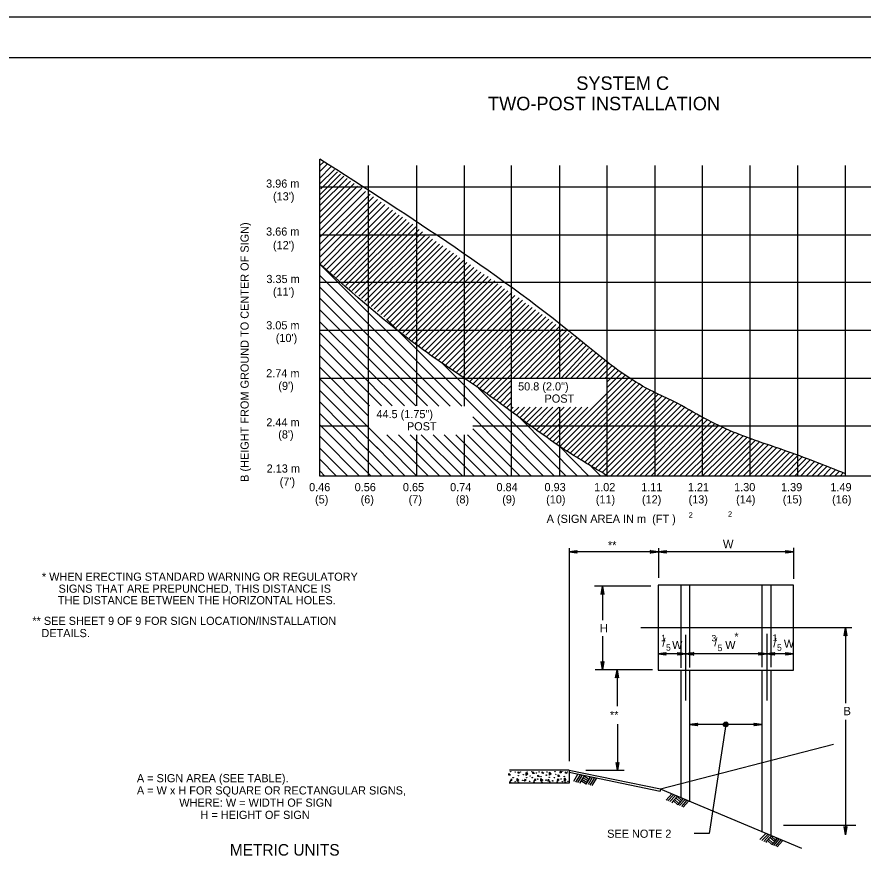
# Model space of a CAD drawing. Extents: x 644358 to 648627, y 294594 to 295782.
# Drawn here: x 647141.4 to 647453, y 295471.2 to 295781.6 of the extents above; entities that cross this region are included whole.
import ezdxf

# ---------------------------------------------------------------- set-up
doc = ezdxf.new("R2010")
doc.units = 0
for name, color, linetype in [('1', 7, 'Continuous'), ('10', 7, 'Continuous'), ('2', 7, 'Continuous'), ('3', 7, 'Continuous'), ('4', 7, 'Continuous'), ('PLT-BNDY', 7, 'Continuous')]:
    doc.layers.add(name, color=color, linetype=linetype)

# ---------------------------------------------------------------- blocks, each defined once
blk = doc.blocks.new('RARROW')
at = {"layer": '3'}
blk.add_lwpolyline([(-2.2695, 0.285), (-2.184875, 0.12075), (0, 0), (-2.2695, 0.285), (-2.38575, 0.384625), (0, 0), (-2.183125, -0.108), (-2.262875, -0.2705), (0, 0), (-2.38575, -0.379125), (-2.262875, -0.2705)], dxfattribs=at)

msp = doc.modelspace()

# ---------------------------------------------------------------- linework, layer by layer
at = {"layer": '1'}
for p, q in [((646921.31, 295766.63), (647707.31, 295766.63)), ((647347.87, 295502.66), (647346.37, 295500.16)), ((647348.75, 295502.53), (647347.12, 295499.91)), ((647349.37, 295502.28), (647347.87, 295499.78)), ((647350.25, 295502.16), (647348.62, 295499.66)), ((647351, 295499.16), (647349, 295500.41)), ((647351.25, 295499.78), (647349.37, 295500.91)), ((647351.75, 295500.41), (647349.75, 295501.53)), ((647352, 295500.91), (647350.12, 295502.16)), ((647352.5, 295501.78), (647350.87, 295499.16)), ((647353.25, 295501.66), (647351.75, 295499.03)), ((647352.37, 295501.66), (647352, 295501.91)), ((647354, 295501.41), (647352.37, 295498.78)), ((647354.75, 295501.28), (647353.12, 295498.66)), ((647349, 295499.53), (647348.62, 295499.66)), ((647382.5, 295495.53), (647380.5, 295493.28)), ((647383.12, 295495.16), (647381.12, 295493.03)), ((647383.75, 295494.91), (647381.87, 295492.78)), ((647384.5, 295494.66), (647382.5, 295492.41)), ((647385.62, 295492.66), (647384, 295494.16)), ((647386.12, 295493.16), (647384.5, 295494.66)), ((647386.62, 295493.78), (647384.75, 295491.53)), ((647386.5, 295493.53), (647386.37, 295493.91)), ((647382.87, 295492.28), (647382.62, 295492.53)), ((647384.75, 295491.53), (647383.12, 295493.03)), ((647385.12, 295492.03), (647383.5, 295493.53)), ((647387.37, 295493.41), (647385.37, 295491.28)), ((647388, 295493.16), (647386.12, 295490.91)), ((647388.75, 295492.91), (647386.75, 295490.66)), ((647417.12, 295481.03), (647415, 295478.78)), ((647417.87, 295480.66), (647415.75, 295478.41)), ((647418.37, 295480.28), (647416.5, 295478.03)), ((647419.12, 295480.03), (647417.12, 295477.91)), ((647417.5, 295477.66), (647417.25, 295478.03)), ((647419.37, 295476.91), (647417.75, 295478.41)), ((647419.75, 295477.41), (647418.12, 295478.91)), ((647420.37, 295478.03), (647418.62, 295479.53)), ((647420.87, 295478.41), (647419.12, 295480.03)), ((647421.37, 295479.16), (647419.37, 295476.78)), ((647422, 295478.91), (647420, 295476.53)), ((647422.62, 295478.53), (647420.75, 295476.28)), ((647421.25, 295479.03), (647421, 295479.41)), ((647423.37, 295478.28), (647421.37, 295476.03))]:
    msp.add_line(p, q, dxfattribs=at)
for points in [[(647322.5, 295502.41), (647322.5, 295503.03), (647323.12, 295502.41)], [(647326, 295503.16), (647326, 295503.66), (647326.5, 295503.16)], [(647328.87, 295502.28), (647328.87, 295503.41), (647329.5, 295502.91)], [(647331.37, 295503.03), (647331.37, 295503.66), (647332, 295503.03)], [(647334.75, 295503.16), (647334.75, 295503.66), (647335.37, 295503.16)], [(647337.5, 295502.41), (647337.5, 295503.53), (647338.12, 295502.91)], [(647341.62, 295503.91), (647341.75, 295503.28), (647341.37, 295503.28)], [(647343.37, 295503.16), (647343.37, 295503.66), (647344, 295503.16)], [(647323.5, 295501.16), (647323.5, 295500.53), (647323.12, 295500.41)], [(647325.62, 295500.28), (647325.62, 295501.28), (647326.25, 295500.66)], [(647328.62, 295501.03), (647328.62, 295500.41), (647328.12, 295500.28)], [(647332.25, 295501.16), (647332.37, 295500.53), (647331.87, 295500.41)], [(647333.25, 295501.91), (647333.25, 295502.41), (647333.87, 295501.91)], [(647334.37, 295500.28), (647334.37, 295501.28), (647335, 295500.66)], [(647337.12, 295501.03), (647337.25, 295500.41), (647336.87, 295500.28)], [(647340.87, 295501.16), (647340.87, 295500.53), (647340.37, 295500.53)], [(647340.75, 295502.03), (647340.75, 295502.53), (647341.25, 295502.03)], [(647343, 295500.28), (647343, 295501.41), (647343.5, 295500.78)]]:
    msp.add_lwpolyline(points, close=True, dxfattribs=at)
for centre, radius in [((647323.23, 295503.76), 0.056), ((647324.92, 295503.67), 0.056), ((647326.76, 295503.64), 0.056), ((647329.34, 295503.67), 0.056), ((647330.96, 295503.7), 0.056), ((647332.71, 295503.24), 0.0979), ((647333.69, 295503.67), 0.056), ((647336.62, 295503.63), 0.056), ((647339.56, 295503.75), 0.056), ((647342.29, 295503.72), 0.056), ((647344.13, 295503.69), 0.056), ((647323.02, 295499.99), 0.0979), ((647324.12, 295501.53), 0.0979), ((647324.83, 295500.02), 0.056), ((647325.99, 295499.89), 0.0979), ((647326.02, 295502.28), 0.0979), ((647327.65, 295500.57), 0.0979), ((647327.86, 295502.63), 0.0979), ((647329.09, 295501.55), 0.0979), ((647330.16, 295500.21), 0.0979), ((647330.38, 295502.18), 0.056), ((647331.15, 295501.58), 0.0979), ((647331.79, 295499.99), 0.0979), ((647333.17, 295501), 0.0979), ((647334.37, 295501.89), 0.0979), ((647334.76, 295499.89), 0.0979), ((647336.25, 295500.62), 0.0979), ((647336.32, 295502.46), 0.0979), ((647337.41, 295501.67), 0.0979), ((647337.57, 295500.04), 0.0979), ((647338.72, 295500.37), 0.0979), ((647339.32, 295501.56), 0.0979), ((647339.82, 295502.8), 0.056), ((647340.39, 295500.04), 0.0979), ((647341.77, 295501.05), 0.0979), ((647342.2, 295500.07), 0.056), ((647342.97, 295501.94), 0.0979), ((647343.36, 295499.94), 0.0979), ((647344.32, 295500.19), 0.056)]:
    msp.add_circle(centre, radius, dxfattribs=at)
at = {"layer": '10'}
for p, q in [((647252.91, 295726.91), (647254.39, 295728.25)), ((647252.91, 295724.66), (647255.53, 295727.29)), ((647252.91, 295722.29), (647257.03, 295726.41)), ((647252.91, 295720.16), (647258.28, 295725.41)), ((647253.28, 295718.29), (647259.41, 295724.54)), ((647252.91, 295712.16), (647263.03, 295722.16)), ((647252.91, 295709.91), (647264.28, 295721.16)), ((647253.03, 295716.29), (647260.53, 295723.79)), ((647253.03, 295714.41), (647261.78, 295723.04)), ((647252.91, 295705.41), (647266.78, 295719.29)), ((647253.03, 295707.79), (647265.53, 295720.29)), ((647253.03, 295703.16), (647268.41, 295718.54)), ((647252.91, 295700.54), (647269.78, 295717.41)), ((647252.91, 295697.91), (647271.41, 295716.41)), ((647252.91, 295695.54), (647272.66, 295715.41)), ((647252.91, 295693.16), (647274.16, 295714.41)), ((647252.91, 295690.66), (647275.53, 295713.41)), ((647254.28, 295689.79), (647276.91, 295712.54)), ((647255.41, 295688.66), (647278.28, 295711.41)), ((647256.66, 295687.54), (647279.66, 295710.54)), ((647258.03, 295686.54), (647280.91, 295709.54)), ((647259.03, 295685.66), (647282.16, 295708.66)), ((647260.41, 295684.66), (647283.41, 295707.91)), ((647261.41, 295683.66), (647284.66, 295707.04)), ((647262.53, 295682.79), (647285.78, 295705.91)), ((647263.75, 295681.76), (647287.16, 295705.29)), ((647264.84, 295680.85), (647288.28, 295704.29)), ((647266, 295679.88), (647289.53, 295703.41)), ((647267.23, 295678.86), (647290.78, 295702.54)), ((647268.25, 295678.01), (647291.91, 295701.54)), ((647269.48, 295676.99), (647293.28, 295700.79)), ((647270.66, 295676.04), (647294.41, 295699.79)), ((647271.87, 295675), (647295.78, 295698.91)), ((647272.96, 295674.1), (647297.03, 295697.91)), ((647274.12, 295673.13), (647298.28, 295697.29)), ((647275.35, 295672.11), (647299.53, 295696.41)), ((647276.51, 295671.15), (647300.91, 295695.54)), ((647277.67, 295670.18), (647302.16, 295694.66)), ((647278.77, 295669.27), (647303.41, 295693.79)), ((647252.91, 295690.66), (647305.24, 295638.33)), ((647280.06, 295668.2), (647304.53, 295692.91)), ((647281.09, 295667.34), (647305.78, 295691.91)), ((647282.25, 295666.38), (647307.03, 295691.16)), ((647283.47, 295665.36), (647308.41, 295690.41)), ((647284.57, 295664.45), (647309.66, 295689.41)), ((647285.86, 295663.37), (647310.91, 295688.54)), ((647286.96, 295662.46), (647312.28, 295687.66)), ((647288.05, 295661.56), (647313.41, 295686.79)), ((647300.97, 295638.34), (647252.91, 295686.41)), ((647289.28, 295660.54), (647314.91, 295686.04)), ((647290.41, 295659.54), (647315.91, 295685.04)), ((647291.66, 295658.66), (647317.41, 295684.41)), ((647296.71, 295638.36), (647252.91, 295682.16)), ((647292.91, 295657.79), (647318.53, 295683.41)), ((647294.16, 295656.91), (647319.78, 295682.54)), ((647295.32, 295656.08), (647320.91, 295681.54)), ((647296.58, 295655.21), (647322.16, 295680.79)), ((647292.56, 295638.38), (647252.91, 295678.04)), ((647297.91, 295654.29), (647323.66, 295680.16)), ((647299.16, 295653.41), (647324.78, 295679.04)), ((647300.57, 295652.45), (647326.28, 295678.16)), ((647301.84, 295651.6), (647327.53, 295677.29)), ((647303.08, 295650.71), (647328.66, 295676.29)), ((647304.28, 295649.91), (647329.91, 295675.54)), ((647305.53, 295649.04), (647331.16, 295674.66)), ((647288.3, 295638.4), (647252.91, 295673.79)), ((647306.78, 295648.16), (647332.41, 295673.79)), ((647308.03, 295647.29), (647333.66, 295672.79)), ((647309.28, 295646.41), (647334.78, 295672.04)), ((647284.06, 295638.41), (647252.91, 295669.41)), ((647335.28, 295612.54), (647277.46, 295670.36)), ((647310.53, 295645.41), (647336.16, 295671.16)), ((647311.66, 295644.66), (647337.28, 295670.29)), ((647312.91, 295643.79), (647338.66, 295669.41)), ((647314.28, 295642.91), (647339.78, 295668.41)), ((647279.61, 295638.43), (647252.91, 295665.29)), ((647323.53, 295650.23), (647341.28, 295667.79)), ((647324.07, 295648.66), (647342.28, 295666.66)), ((647326.5, 295648.66), (647343.66, 295666.04)), ((647328.41, 295648.66), (647344.78, 295665.04)), ((647330.53, 295648.66), (647345.91, 295664.04)), ((647332.66, 295648.66), (647347.41, 295663.41)), ((647334.91, 295648.66), (647348.66, 295662.41)), ((647275.58, 295638.45), (647252.91, 295661.04)), ((647336.91, 295648.66), (647350.03, 295661.79)), ((647339.03, 295648.66), (647350.91, 295660.54)), ((647341.78, 295648.66), (647351.91, 295659.54)), ((647271.23, 295638.47), (647252.91, 295656.79)), ((647343.28, 295648.66), (647353.28, 295658.66)), ((647345.41, 295648.66), (647354.53, 295657.79)), ((647347.41, 295648.66), (647355.66, 295656.91)), ((647349.66, 295648.66), (647356.91, 295655.91)), ((647270.91, 295634.59), (647252.91, 295652.66)), ((647339.41, 295612.54), (647297.61, 295654.46)), ((647351.66, 295648.66), (647358.03, 295655.04)), ((647353.78, 295648.66), (647359.28, 295654.16)), ((647355.93, 295648.66), (647360.53, 295653.29)), ((647315.41, 295642.04), (647323.53, 295650.16)), ((647340.03, 295624.41), (647365.41, 295649.79)), ((647358.03, 295648.66), (647361.66, 295652.29)), ((647358.78, 295647.29), (647362.91, 295651.41)), ((647358.78, 295645.16), (647364.16, 295650.54)), ((647278.16, 295623.16), (647252.91, 295648.41)), ((647316.66, 295641.04), (647323.53, 295647.91)), ((647341.41, 295623.54), (647366.28, 295648.41)), ((647342.66, 295622.66), (647367.91, 295648.04)), ((647343.78, 295621.66), (647369.41, 295647.29)), ((647345.03, 295620.91), (647370.53, 295646.41)), ((647274.28, 295622.79), (647252.91, 295644.04)), ((647343.66, 295612.54), (647311.41, 295644.91)), ((647317.91, 295640.29), (647323.53, 295645.91)), ((647319.16, 295639.41), (647323.53, 295643.79)), ((647346.34, 295620.1), (647371.91, 295645.66)), ((647347.63, 295619.27), (647373.34, 295644.98)), ((647348.91, 295618.41), (647374.7, 295644.21)), ((647350.34, 295617.6), (647375.91, 295643.29)), ((647320.41, 295638.54), (647323.53, 295641.61)), ((647351.66, 295616.91), (647377.53, 295642.79)), ((647352.91, 295616.04), (647378.91, 295642.04)), ((647354.28, 295615.41), (647380.28, 295641.29)), ((647355.72, 295614.6), (647381.86, 295640.74)), ((647271.03, 295621.66), (647252.91, 295639.91)), ((647321.66, 295637.66), (647323.53, 295639.54)), ((647322.91, 295636.66), (647324.17, 295637.98)), ((647324.03, 295635.91), (647326.18, 295637.98)), ((647325.28, 295634.91), (647328.35, 295637.98)), ((647326.53, 295634.04), (647330.41, 295637.98)), ((647327.91, 295633.29), (647332.6, 295637.98)), ((647329.03, 295632.29), (647334.72, 295637.98)), ((647330.28, 295631.54), (647336.8, 295637.98)), ((647331.53, 295630.54), (647338.79, 295637.98)), ((647332.66, 295629.66), (647340.97, 295637.98)), ((647333.91, 295628.91), (647342.97, 295637.98)), ((647335.28, 295627.91), (647345.3, 295637.98)), ((647336.41, 295627.04), (647347.35, 295637.98)), ((647337.66, 295626.16), (647349.47, 295637.98)), ((647338.91, 295625.29), (647351.6, 295637.98)), ((647356.96, 295613.85), (647383.16, 295639.91)), ((647358.28, 295613.04), (647384.58, 295639.34)), ((647360.03, 295612.54), (647385.91, 295638.41)), ((647362.16, 295612.54), (647387.28, 295637.79)), ((647275.91, 295612.54), (647252.91, 295635.66)), ((647309.24, 295634.33), (647314.78, 295628.79)), ((647347.78, 295612.54), (647326.03, 295634.54)), ((647364.28, 295612.54), (647388.66, 295636.91)), ((647366.28, 295612.54), (647390.03, 295636.29)), ((647368.53, 295612.54), (647391.28, 295635.41)), ((647370.66, 295612.54), (647392.66, 295634.66)), ((647372.65, 295612.54), (647394.25, 295634)), ((647271.78, 295612.54), (647252.91, 295631.41)), ((647374.78, 295612.54), (647395.41, 295633.16)), ((647376.9, 295612.54), (647397.03, 295632.54)), ((647378.9, 295612.54), (647398.41, 295631.91)), ((647381.16, 295612.54), (647399.79, 295631.17)), ((647282.41, 295623.04), (647277.65, 295627.81)), ((647297.16, 295612.54), (647281.88, 295627.81)), ((647301.28, 295612.54), (647286.22, 295627.81)), ((647305.53, 295612.54), (647290.25, 295627.81)), ((647309.91, 295612.54), (647294.63, 295627.81)), ((647314.03, 295612.54), (647298.75, 295627.81)), ((647318.28, 295612.54), (647303, 295627.81)), ((647322.53, 295612.54), (647307.34, 295627.81)), ((647326.66, 295612.54), (647309.28, 295630)), ((647330.91, 295612.54), (647314.41, 295629.04)), ((647383.16, 295612.54), (647401.14, 295630.52)), ((647385.41, 295612.54), (647402.69, 295629.82)), ((647387.53, 295612.54), (647404.26, 295629.15)), ((647389.66, 295612.54), (647405.66, 295628.66)), ((647391.65, 295612.54), (647407.28, 295628.04)), ((647267.53, 295612.54), (647252.91, 295627.29)), ((647393.77, 295612.54), (647408.78, 295627.41)), ((647395.91, 295612.54), (647410.28, 295626.91)), ((647398.16, 295612.54), (647411.78, 295626.16)), ((647400.16, 295612.54), (647413.42, 295625.8)), ((647402.28, 295612.54), (647415, 295625.25)), ((647404.41, 295612.54), (647416.58, 295624.71)), ((647263.28, 295612.54), (647252.91, 295622.91)), ((647280.16, 295612.54), (647270.03, 295622.79)), ((647284.41, 295612.54), (647273.78, 295623.29)), ((647288.66, 295612.54), (647277.66, 295623.66)), ((647292.91, 295612.54), (647282.16, 295623.29)), ((647352.03, 295612.54), (647340.91, 295623.79)), ((647406.66, 295612.54), (647418.15, 295624.16)), ((647408.78, 295612.54), (647419.72, 295623.61)), ((647410.78, 295612.54), (647421.29, 295623.05)), ((647413.03, 295612.54), (647422.84, 295622.48)), ((647415.03, 295612.54), (647424.39, 295621.9)), ((647259.03, 295612.54), (647252.91, 295618.79)), ((647417.16, 295612.54), (647425.93, 295621.32)), ((647419.41, 295612.54), (647427.47, 295620.73)), ((647421.41, 295612.54), (647428.92, 295620.18)), ((647423.53, 295612.54), (647430.45, 295619.6)), ((647425.66, 295612.54), (647431.99, 295619.01)), ((647427.78, 295612.54), (647433.44, 295618.46)), ((647356.41, 295612.54), (647352.91, 295616.16)), ((647429.91, 295612.54), (647435.03, 295617.79)), ((647432.03, 295612.54), (647436.53, 295617.16)), ((647434.16, 295612.54), (647438.03, 295616.54)), ((647436.14, 295612.54), (647439.59, 295616.11)), ((647438.28, 295612.54), (647441.03, 295615.41)), ((647254.78, 295612.54), (647252.91, 295614.54)), ((647440.53, 295612.54), (647442.66, 295614.79)), ((647442.48, 295612.54), (647444.21, 295614.32)), ((647444.52, 295612.54), (647445.68, 295613.75))]:
    msp.add_line(p, q, dxfattribs=at)
at = {"layer": '2'}
for p, q in [((647252.91, 295612.54), (647252.91, 295729.29)), ((647270.91, 295612.54), (647270.91, 295726.91)), ((647288.53, 295726.91), (647288.53, 295638.4)), ((647306.03, 295726.91), (647306.03, 295638.32)), ((647323.53, 295612.54), (647323.53, 295726.91)), ((647341.28, 295648.66), (647341.28, 295726.91)), ((647358.78, 295612.54), (647358.78, 295726.91)), ((647376.28, 295726.91), (647376.28, 295612.41)), ((647393.91, 295612.54), (647393.91, 295726.91)), ((647411.41, 295612.66), (647411.41, 295726.91)), ((647428.91, 295612.54), (647428.91, 295726.91)), ((647446.53, 295612.54), (647446.53, 295726.91)), ((647487.16, 295718.91), (647252.91, 295718.91)), ((647487.16, 295701.29), (647252.91, 295701.29)), ((647487.16, 295683.79), (647252.91, 295683.79)), ((647487.16, 295666.16), (647252.91, 295666.16)), ((647252.91, 295648.66), (647487.16, 295648.66)), ((647341.28, 295612.54), (647341.28, 295637.98)), ((647252.91, 295631.04), (647270.91, 295631.04)), ((647309.27, 295631.04), (647487.16, 295631.04)), ((647288.53, 295627.81), (647288.53, 295612.54)), ((647306.03, 295627.81), (647306.03, 295624.41)), ((647306.03, 295624.91), (647306.03, 295612.54)), ((647487.16, 295612.54), (647252.91, 295612.54)), ((647377.5, 295572.41), (647377.5, 295541.16)), ((647427.37, 295572.41), (647377.5, 295572.41)), ((647385.87, 295572.41), (647385.87, 295542.03)), ((647389.12, 295572.41), (647389.12, 295542.16)), ((647415.75, 295572.41), (647415.75, 295542.28)), ((647419, 295572.41), (647419, 295542.28)), ((647427.37, 295541.16), (647427.37, 295572.41)), ((647387.62, 295554.16), (647387.62, 295529.91)), ((647417.5, 295554.53), (647417.5, 295529.91)), ((647377.5, 295541.16), (647427.37, 295541.16)), ((647377.5, 295541.16), (647377.5, 295541.16)), ((647385.87, 295541.03), (647385.87, 295494.03)), ((647389.12, 295541.16), (647389.12, 295492.66)), ((647415.75, 295541.16), (647415.75, 295481.53)), ((647419, 295541.16), (647419, 295480.53)), ((647378.37, 295497.41), (647442.12, 295513.91)), ((647344.75, 295504.28), (647322.75, 295504.28)), ((647344.75, 295504.28), (647378.37, 295497.41)), ((647344.75, 295504.28), (647344.75, 295499.53)), ((647344.75, 295503.53), (647378.25, 295496.53)), ((647344.75, 295499.53), (647322.62, 295499.53)), ((647378.25, 295497.41), (647430.37, 295475.53)), ((647378.37, 295497.41), (647378.25, 295496.53))]:
    msp.add_line(p, q, dxfattribs=at)
at = {"layer": '4'}
for p, q in [((647357.66, 295613.41), (647359.04, 295612.54)), ((647344.75, 295586.03), (647344.75, 295507.66)), ((647377.62, 295584.66), (647344.75, 295584.66)), ((647377.62, 295586.03), (647377.62, 295575.16)), ((647427.25, 295584.66), (647377.62, 295584.66)), ((647427.37, 295586.16), (647427.37, 295574.78)), ((647374.87, 295572.03), (647354.12, 295572.03)), ((647357, 295572.03), (647357, 295559.53)), ((647371.12, 295556.78), (647448.87, 295556.78)), ((647446.5, 295556.78), (647446.5, 295529.03)), ((647357, 295553.66), (647357, 295541.28)), ((647377.62, 295547.16), (647377.5, 295547.16)), ((647387.5, 295547.16), (647377.62, 295547.16)), ((647417.5, 295547.16), (647387.5, 295547.16)), ((647427.25, 295547.16), (647417.5, 295547.16)), ((647427.37, 295547.16), (647427.25, 295547.16)), ((647375.5, 295541.28), (647354.37, 295541.28)), ((647362.37, 295541.28), (647362.37, 295527.91)), ((647446.5, 295522.78), (647446.5, 295480.53)), ((647362.5, 295521.28), (647362.5, 295504.16)), ((647415.75, 295521.16), (647389.12, 295521.16)), ((647402.5, 295521.16), (647396.37, 295481.03)), ((647365, 295504.16), (647350.87, 295504.16)), ((647450.31, 295483.96), (647423.68, 295483.96)), ((647396.37, 295481.03), (647390.75, 295481.03))]:
    msp.add_line(p, q, dxfattribs=at)
for radius in [0.867, 0.806, 0.744, 0.682, 0.621, 0.559, 0.498, 0.436, 0.374, 0.313, 0.251, 0.19, 0.128, 0.0665]:
    msp.add_circle((647402.43, 295521.17), radius, dxfattribs=at)
for points in [[(647446.53, 295613.41), (647424.03, 295622.04), (647405.16, 295628.79), (647394.66, 295633.79), (647383.28, 295640.04), (647375.91, 295643.54), (647355.28, 295657.29), (647350.41, 295661.29), (647252.91, 295729.29)], [(647357.66, 295613.41), (647342.91, 295622.41), (647323.03, 295636.66), (647305.91, 295648.79), (647291.53, 295658.66), (647252.91, 295690.77)]]:
    msp.add_spline(points, degree=3, dxfattribs=at)
at = {"layer": 'PLT-BNDY'}
msp.add_lwpolyline([(646881.31, 295781.63), (647722.31, 295781.63), (647722.31, 295187.63), (646881.31, 295187.63)], close=True, dxfattribs=at)

# ---------------------------------------------------------------- block references
at = {"layer": '2', "xscale": 1.2574347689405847, "yscale": 1.3092961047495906}
for p, rotation in [((647344.75, 295584.66), 180), ((647377.62, 295584.66), 180), ((647357, 295572.03), 89.99999999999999), ((647446.5, 295556.78), 89.99999999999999), ((647377.5, 295547.16), 180), ((647387.62, 295547.16), 180), ((647417.5, 295547.16), 180), ((647357, 295541.28), -90.00000000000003), ((647362.37, 295541.28), 89.99999999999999), ((647389.12, 295521.16), 180), ((647362.5, 295504.16), -90.00000000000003), ((647446.5, 295480.53), -90.00000000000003)]:
    msp.add_blockref('RARROW', p, dxfattribs=dict(at, rotation=rotation))
for p in [(647377.62, 295584.66), (647427.37, 295584.66), (647387.62, 295547.16), (647417.5, 295547.16), (647427.37, 295547.16), (647415.75, 295521.16)]:
    msp.add_blockref('RARROW', p, dxfattribs=at)

# ---------------------------------------------------------------- texts
at = {"layer": '4'}
for s, height, p in [('SYSTEM C', 5, (647347.37, 295754.74)), ('TWO-POST INSTALLATION', 5, (647314.87, 295747.24)), ('3.96 m', 3, (647233.14, 295718.77)), ("(13')", 3, (647235.68, 295714.08)), ('3.66 m', 3, (647233.14, 295701.11)), ("(12')", 3, (647235.68, 295696.11)), ('3.35 m', 3, (647233.24, 295683.64)), ("(11')", 3, (647235.66, 295678.99)), ('3.05 m', 3, (647233.18, 295666.59)), ("(10')", 3, (647236.7, 295661.94)), ('2.74 m', 3, (647233.18, 295648.94)), ("(9')", 3, (647237.65, 295644.28)), ('50.8 (2.0")', 3, (647325.94, 295644.11)), ('POST', 3, (647335.68, 295639.61)), ('44.5 (1.75")', 3, (647273.76, 295633.91)), ('2.44 m', 3, (647233.21, 295630.88)), ('POST', 3, (647285.01, 295629.41)), ("(8')", 3, (647237.6, 295626.42)), ('2.13 m', 3, (647233.34, 295613.87)), ("(7')", 3, (647238.14, 295609.02)), ('0.46', 3, (647248.97, 295607.01)), ('0.56', 3, (647265.75, 295607.01)), ('0.65', 3, (647283.51, 295607.01)), ('0.74', 3, (647300.9, 295607.01)), ('0.84', 3, (647317.98, 295607.01)), ('0.93', 3, (647335.66, 295607.01)), ('1.02', 3, (647353.94, 295607.01)), ('1.11', 3, (647371.27, 295607.01)), ('1.21', 3, (647388.45, 295607.01)), ('1.30', 3, (647405.49, 295607.01)), ('1.39', 3, (647422.78, 295607.01)), ('1.49', 3, (647440.95, 295607.01)), ('(5)', 3, (647251.16, 295602.51)), ('(6)', 3, (647267.95, 295602.51)), ('(7)', 3, (647285.63, 295602.51)), ('(8)', 3, (647303.01, 295602.51)), ('(9)', 3, (647320.09, 295602.51)), ('(10)', 3, (647336.27, 295602.51)), ('(11)', 3, (647354.56, 295602.51)), ('(12)', 3, (647371.55, 295602.51)), ('(13)', 3, (647388.72, 295602.51)), ('(14)', 3, (647406.23, 295602.51)), ('(15)', 3, (647423.41, 295602.51)), ('(16)', 3, (647441.58, 295602.51)), ('2', 2, (647403.23, 295597.61)), ('A (SIGN AREA IN m  (FT )', 3.005, (647336.46, 295595.35)), ('2', 2, (647388.75, 295597.24)), ('**', 3, (647359.03, 295585.65)), ('W', 3.09, (647401.37, 295586.03)), ('* WHEN ERECTING STANDARD WARNING OR REGULATORY', 3, (647150.56, 295574.04)), ('SIGNS THAT ARE PREPUNCHED, THIS DISTANCE IS', 3, (647156.71, 295569.63)), ('THE DISTANCE BETWEEN THE HORIZONTAL HOLES.', 3, (647156.47, 295565.39)), ('** SEE SHEET 9 OF 9 FOR SIGN LOCATION/INSTALLATION', 3, (647147.06, 295557.78)), ('   DETAILS.', 3, (647147.06, 295553.28)), ('H', 3.09, (647356, 295555.03)), ('1', 2.34, (647378.61, 295551.79)), ('/', 3.11, (647379.06, 295549.79)), ('3', 2.34, (647397.18, 295551.75)), ('/', 3.11, (647398.18, 295549.88)), ('*', 3, (647405.58, 295551.98)), ('1', 2.34, (647419.68, 295551.96)), ('/', 3.11, (647419.93, 295549.63)), ('5', 2.34, (647380.43, 295548.29)), ('W', 3, (647382.67, 295548.91)), ('5', 2.34, (647399.43, 295548.13)), ('W', 3, (647402.22, 295548.91)), ('5', 2.34, (647421.31, 295548.25)), ('W', 3, (647423.82, 295549.38)), ('**', 3, (647359.77, 295523.14)), ('B', 3.09, (647445.75, 295524.53)), ('A = SIGN AREA (SEE TABLE).', 3, (647185.56, 295499.85)), ('A = W x H FOR SQUARE OR RECTANGULAR SIGNS,', 3, (647185.56, 295495.35)), ('              WHERE: W = WIDTH OF SIGN', 3, (647185.56, 295490.85)), ('                     H = HEIGHT OF SIGN', 3, (647185.56, 295486.35)), ('SEE NOTE 2', 3, (647358.75, 295479.41)), ('METRIC UNITS', 4.25, (647219.8, 295472.84))]:
    msp.add_text(s, height=height, dxfattribs=at).set_placement(p)
msp.add_text(' B (HEIGHT FROM GROUND TO CENTER OF SIGN)', height=3.005, rotation=90, dxfattribs=at).set_placement((647226.73, 295609.33))

doc.saveas('drawing.dxf')
